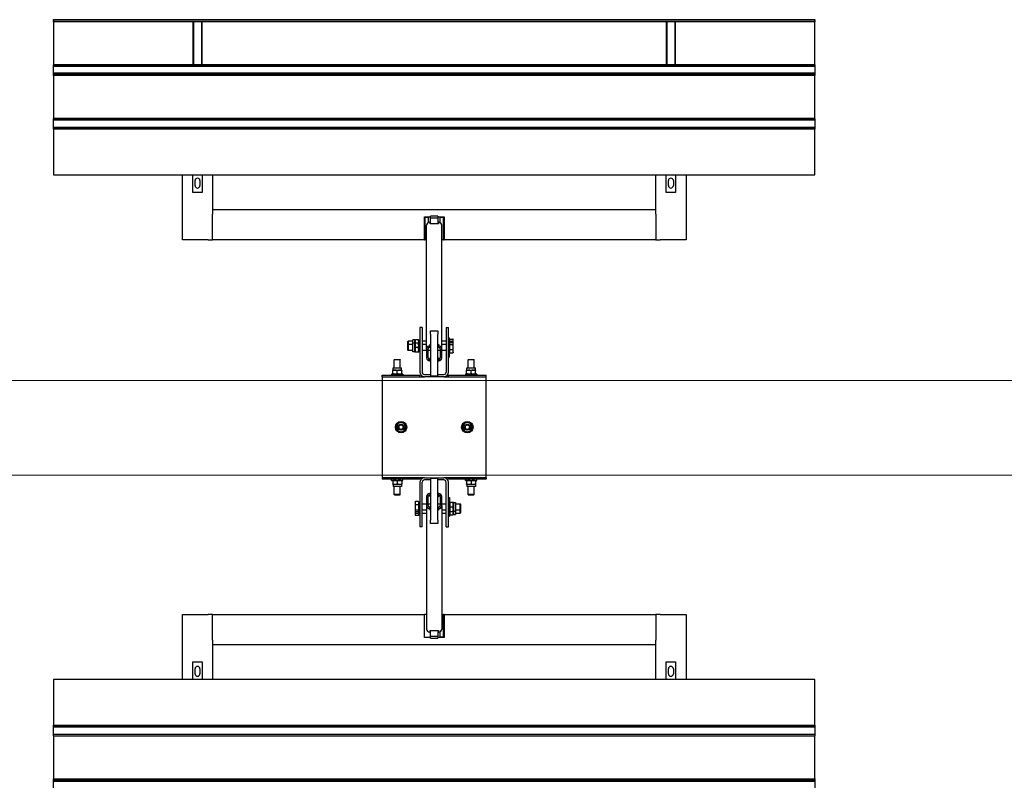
# Model space of a CAD drawing. Extents: x -89225 to 110569, y 13360 to 87647.
# Tile 315 of 478: x 44689 to 47289, y 69913 to 71941. Entities that reach past the tile are written whole.
import ezdxf

# ---------------------------------------------------------------- set-up
doc = ezdxf.new("R2010")
doc.units = 0
doc.layers.add('Beluchtingstank', color=253, linetype='Continuous')
doc.layers.add('Iv-Lines 035', color=4, linetype='Continuous')

# ---------------------------------------------------------------- blocks, each defined once
blk = doc.blocks.new('Beluchtingselementen Bosman')
for p, q in [((1284289.4, -866121.8), (1284289.4, -866120.3)), ((1284289.4, -866121.8), (1284289.4, -866123.1)), ((1286299.4, -866121.8), (1284289.4, -866121.8)), ((1284289.4, -866125.9), (1284289.4, -866123.1)), ((1284289.4, -866126.6), (1284289.4, -866125.9)), ((1286299.4, -866125.9), (1284289.4, -866125.9)), ((1284289.4, -866126.6), (1284289.4, -866240)), ((1286299.4, -866126.6), (1284289.4, -866126.6)), ((1284656.9, -866126.6), (1284656.9, -866240)), ((1284658.9, -866126.6), (1284658.9, -866240)), ((1284679.9, -866126.6), (1284679.9, -866240)), ((1284681.9, -866240), (1284681.9, -866126.6)), ((1285906.9, -866126.6), (1285906.9, -866240)), ((1285908.9, -866126.6), (1285908.9, -866240)), ((1285929.9, -866126.6), (1285929.9, -866240)), ((1285931.9, -866240), (1285931.9, -866126.6)), ((1286299.4, -866120.3), (1286299.4, -866121.8)), ((1286299.4, -866123.1), (1286299.4, -866121.8)), ((1286299.4, -866123.1), (1286299.4, -866125.9)), ((1286299.4, -866125.9), (1286299.4, -866126.6)), ((1286299.4, -866240), (1286299.4, -866126.6)), ((1284289.4, -866240.7), (1284289.4, -866240)), ((1286299.4, -866240), (1284289.4, -866240)), ((1284289.4, -866243.5), (1284289.4, -866240.7)), ((1286299.4, -866240.7), (1284289.4, -866240.7)), ((1284289.4, -866243.5), (1284289.4, -866244.7)), ((1286299.4, -866243.5), (1284289.4, -866243.5)), ((1286299.4, -866240), (1286299.4, -866240.7)), ((1286299.4, -866240.7), (1286299.4, -866243.5)), ((1286299.4, -866244.7), (1286299.4, -866243.5)), ((1284289.4, -866246.3), (1284289.4, -866244.7)), ((1286299.4, -866244.7), (1284289.4, -866244.7)), ((1284289.4, -866262.3), (1284289.4, -866246.3)), ((1284289.4, -866263.8), (1284289.4, -866262.3)), ((1286299.4, -866262.3), (1284289.4, -866262.3)), ((1284289.4, -866263.8), (1284289.4, -866265.1)), ((1286299.4, -866263.8), (1284289.4, -866263.8)), ((1284289.4, -866267.9), (1284289.4, -866265.1)), ((1284289.4, -866268.6), (1284289.4, -866267.9)), ((1286299.4, -866267.9), (1284289.4, -866267.9)), ((1284289.4, -866268.6), (1284289.4, -866382)), ((1286299.4, -866268.6), (1284289.4, -866268.6)), ((1286299.4, -866244.7), (1286299.4, -866246.3)), ((1286299.4, -866246.3), (1286299.4, -866262.3)), ((1286299.4, -866262.3), (1286299.4, -866263.8)), ((1286299.4, -866265.1), (1286299.4, -866263.8)), ((1286299.4, -866265.1), (1286299.4, -866267.9)), ((1286299.4, -866267.9), (1286299.4, -866268.6)), ((1286299.4, -866382), (1286299.4, -866268.6)), ((1284289.4, -866382.7), (1284289.4, -866382)), ((1286299.4, -866382), (1284289.4, -866382)), ((1284289.4, -866385.5), (1284289.4, -866382.7)), ((1286299.4, -866382.7), (1284289.4, -866382.7)), ((1284289.4, -866385.5), (1284289.4, -866386.7)), ((1284289.4, -866388.3), (1284289.4, -866386.7)), ((1286299.4, -866386.7), (1284289.4, -866386.7)), ((1284289.4, -866404.3), (1284289.4, -866388.3)), ((1286299.4, -866382), (1286299.4, -866382.7)), ((1286299.4, -866382.7), (1286299.4, -866385.5)), ((1286299.4, -866386.7), (1286299.4, -866385.5)), ((1286299.4, -866386.7), (1286299.4, -866388.3)), ((1286299.4, -866388.3), (1286299.4, -866404.3)), ((1284289.4, -866405.8), (1284289.4, -866404.3)), ((1284289.4, -866405.8), (1284289.4, -866407.1)), ((1286299.4, -866405.8), (1284289.4, -866405.8)), ((1284289.4, -866409.9), (1284289.4, -866407.1)), ((1284289.4, -866410.6), (1284289.4, -866409.9)), ((1286299.4, -866409.9), (1284289.4, -866409.9)), ((1284289.4, -866410.6), (1284289.4, -866531.3)), ((1286299.4, -866410.6), (1284289.4, -866410.6)), ((1286299.4, -866404.3), (1286299.4, -866405.8)), ((1286299.4, -866407.1), (1286299.4, -866405.8)), ((1286299.4, -866407.1), (1286299.4, -866409.9)), ((1286299.4, -866409.9), (1286299.4, -866410.6)), ((1286299.4, -866531.3), (1286299.4, -866410.6)), ((1284289.4, -866531.3), (1286299.4, -866531.3)), ((1284629.4, -866702.8), (1284629.4, -866531.3)), ((1284656.9, -866577.9), (1284656.9, -866531.3)), ((1284662.9, -866559.3), (1284662.9, -866546.3)), ((1284675.9, -866546.3), (1284675.9, -866559.3)), ((1284681.9, -866531.3), (1284681.9, -866577.9)), ((1284709.4, -866531.3), (1284709.4, -866622.8)), ((1285879.4, -866622.8), (1285879.4, -866531.3)), ((1285906.9, -866577.9), (1285906.9, -866531.3)), ((1285912.9, -866559.3), (1285912.9, -866546.3)), ((1285925.9, -866546.3), (1285925.9, -866559.3)), ((1285931.9, -866531.3), (1285931.9, -866577.9)), ((1285959.4, -866531.3), (1285959.4, -866702.8)), ((1284681.9, -866577.9), (1284656.9, -866577.9)), ((1285931.9, -866577.9), (1285906.9, -866577.9)), ((1284709.4, -866622.8), (1285879.4, -866622.8)), ((1284709.4, -866622.8), (1284709.4, -866634.8)), ((1285879.4, -866634.8), (1285879.4, -866622.8)), ((1284709.4, -866702.8), (1284709.4, -866634.8)), ((1285268.4, -866702.8), (1285268.4, -866641.8)), ((1285268.4, -866641.8), (1285284.4, -866641.8)), ((1285269.4, -866642.8), (1285269.4, -866702.8)), ((1285269.4, -866642.8), (1285279.4, -866642.8)), ((1285279.4, -866657), (1285279.4, -866642.8)), ((1285283.4, -866656.4), (1285282.4, -866656.4)), ((1285283.4, -866660.9), (1285283.4, -866656.4)), ((1285304.4, -866640.6), (1285284.4, -866640.6)), ((1285284.4, -866645.9), (1285284.4, -866640.6)), ((1285304.4, -866645.9), (1285284.4, -866645.9)), ((1285284.4, -866660.9), (1285284.4, -866645.9)), ((1285304.4, -866640.6), (1285304.4, -866645.9)), ((1285304.4, -866641.8), (1285320.4, -866641.8)), ((1285304.4, -866645.9), (1285304.4, -866660.9)), ((1285306.4, -866656.4), (1285305.4, -866656.4)), ((1285305.4, -866656.4), (1285305.4, -866660.9)), ((1285309.4, -866642.8), (1285309.4, -866657)), ((1285309.4, -866642.8), (1285319.4, -866642.8)), ((1285319.4, -866702.8), (1285319.4, -866642.8)), ((1285320.4, -866641.8), (1285320.4, -866702.8)), ((1285879.4, -866634.8), (1285879.4, -866702.8)), ((1285274.4, -866990.6), (1285274.4, -866664.4)), ((1285305.4, -866660.9), (1285283.4, -866660.9)), ((1285314.4, -866990.6), (1285314.4, -866664.4)), ((1284697.4, -866702.8), (1284629.4, -866702.8)), ((1284697.4, -866702.8), (1284709.4, -866702.8)), ((1285268.4, -866702.8), (1284709.4, -866702.8)), ((1285268.4, -866702.8), (1285269.4, -866702.8)), ((1285274.4, -866702.8), (1285269.4, -866702.8)), ((1285319.4, -866702.8), (1285314.4, -866702.8)), ((1285319.4, -866702.8), (1285320.4, -866702.8)), ((1285879.4, -866702.8), (1285320.4, -866702.8)), ((1285879.4, -866702.8), (1285891.4, -866702.8)), ((1285959.4, -866702.8), (1285891.4, -866702.8)), ((1285256.9, -866934.3), (1285256.9, -867052.3)), ((1285262.9, -866934.3), (1285256.9, -866934.3)), ((1285262.9, -866934.3), (1285262.9, -867052.3)), ((1285284.4, -866943.4), (1285304.4, -866943.4)), ((1285284.4, -866952.3), (1285284.4, -866943.4)), ((1285304.4, -866943.4), (1285304.4, -866952.3)), ((1285325.9, -866934.3), (1285331.9, -866934.3)), ((1285325.9, -866934.3), (1285325.9, -867052.3)), ((1285331.9, -867052.3), (1285331.9, -866934.3)), ((1285224.9, -866971.8), (1285226.1, -866970.6)), ((1285224.9, -866980.7), (1285224.9, -866971.8)), ((1285226.1, -866970.6), (1285226.1, -866979.5)), ((1285237.9, -866970.6), (1285226.1, -866970.6)), ((1285237.9, -866976.2), (1285237.9, -866967.3)), ((1285243.4, -866967.3), (1285237.9, -866967.3)), ((1285243.4, -866967.3), (1285243.8, -866966.6)), ((1285243.4, -866976.2), (1285243.4, -866967.3)), ((1285243.8, -866966.6), (1285244.9, -866966.6)), ((1285252.4, -866966.6), (1285244.9, -866966.6)), ((1285252.4, -866966.6), (1285253.5, -866966.6)), ((1285253.9, -866967.3), (1285253.5, -866966.6)), ((1285253.9, -866976.2), (1285253.9, -866967.3)), ((1285256.9, -866970.6), (1285253.9, -866970.6)), ((1285274.4, -866970.6), (1285262.9, -866970.6)), ((1285284.4, -866952.3), (1285284.4, -867062)), ((1285304.4, -867062), (1285304.4, -866952.3)), ((1285325.9, -866970.6), (1285314.4, -866970.6)), ((1285334.9, -866962.5), (1285331.9, -866962.5)), ((1285334.9, -867012.5), (1285334.9, -866962.5)), ((1285335.7, -866967.6), (1285334.9, -866967.6)), ((1285335.7, -866964.9), (1285343.8, -866964.9)), ((1285335.7, -866970.1), (1285335.7, -866964.9)), ((1285335.7, -866973.8), (1285335.7, -866970.1)), ((1285335.7, -866970.1), (1285343.8, -866970.1)), ((1285344.9, -866966.6), (1285344.4, -866965.6)), ((1285344.9, -866967.5), (1285344.9, -866966.6)), ((1285344.9, -866975.5), (1285344.9, -866967.5)), ((1285224.9, -866980.7), (1285226.1, -866979.5)), ((1285224.9, -866994.3), (1285224.9, -866980.7)), ((1285224.9, -866994.3), (1285226.1, -866995.5)), ((1285226.1, -866979.5), (1285226.1, -866995.5)), ((1285237.9, -866979.5), (1285226.1, -866979.5)), ((1285237.9, -866995.5), (1285226.1, -866995.5)), ((1285237.9, -866998.7), (1285237.9, -866976.2)), ((1285243.4, -866976.2), (1285237.9, -866976.2)), ((1285243.4, -866976.2), (1285243.8, -866975.5)), ((1285243.4, -866998.7), (1285243.4, -866976.2)), ((1285243.8, -866975.5), (1285244.9, -866975.5)), ((1285252.4, -866975.5), (1285244.9, -866975.5)), ((1285252.4, -866987.5), (1285244.9, -866987.5)), ((1285252.4, -866975.5), (1285253.5, -866975.5)), ((1285253.9, -866976.2), (1285253.5, -866975.5)), ((1285253.9, -866998.7), (1285253.9, -866976.2)), ((1285256.9, -866979.5), (1285253.9, -866979.5)), ((1285256.9, -866995.5), (1285253.9, -866995.5)), ((1285274.4, -866979.5), (1285262.9, -866979.5)), ((1285274.4, -866995.5), (1285262.9, -866995.5)), ((1285274.4, -866990.6), (1285274.4, -867014.5)), ((1285278.4, -867014.5), (1285278.4, -866990.6)), ((1285284.4, -866995.5), (1285278.4, -866995.5)), ((1285283.4, -866982.7), (1285282.4, -866982.7)), ((1285282.4, -866986.7), (1285283.4, -866986.7)), ((1285283.4, -866982.7), (1285283.4, -866978.2)), ((1285283.4, -866978.2), (1285284.4, -866978.2)), ((1285284.4, -866982.2), (1285283.4, -866982.2)), ((1285283.4, -866986.7), (1285283.4, -866982.7)), ((1285304.4, -866978.2), (1285305.4, -866978.2)), ((1285305.4, -866982.2), (1285304.4, -866982.2)), ((1285310.4, -866995.5), (1285304.4, -866995.5)), ((1285305.4, -866978.2), (1285305.4, -866982.7)), ((1285305.4, -866982.7), (1285305.4, -866986.7)), ((1285306.4, -866982.7), (1285305.4, -866982.7)), ((1285305.4, -866986.7), (1285306.4, -866986.7)), ((1285310.4, -866990.6), (1285310.4, -867014.5)), ((1285325.9, -866979.5), (1285314.4, -866979.5)), ((1285314.4, -867014.5), (1285314.4, -866990.6)), ((1285325.9, -866995.5), (1285314.4, -866995.5)), ((1285335.7, -866976.5), (1285334.9, -866976.5)), ((1285335.7, -866973.8), (1285343.8, -866973.8)), ((1285335.7, -866979), (1285335.7, -866973.8)), ((1285335.7, -866992.7), (1285335.7, -866979)), ((1285335.7, -866979), (1285343.8, -866979)), ((1285335.7, -867001.2), (1285335.7, -866992.7)), ((1285335.7, -866992.7), (1285343.8, -866992.7)), ((1285344.9, -866975.5), (1285344.4, -866974.5)), ((1285344.9, -866976.4), (1285344.9, -866975.5)), ((1285344.9, -866985.8), (1285344.9, -866976.4)), ((1285344.9, -866996.9), (1285344.9, -866985.8)), ((1285344.9, -866999.5), (1285344.9, -866996.9)), ((1285189.4, -867019.3), (1285188.9, -867019.8)), ((1285204.9, -867019.8), (1285188.9, -867019.8)), ((1285188.9, -867041.3), (1285188.9, -867019.8)), ((1285189.4, -867019.3), (1285204.4, -867019.3)), ((1285204.4, -867019.3), (1285204.9, -867019.8)), ((1285204.9, -867041.3), (1285204.9, -867019.8)), ((1285243.4, -866998.7), (1285237.9, -866998.7)), ((1285243.4, -866998.7), (1285243.8, -866999.5)), ((1285244.9, -866999.5), (1285243.8, -866999.5)), ((1285252.4, -866999.5), (1285244.9, -866999.5)), ((1285253.5, -866999.5), (1285252.4, -866999.5)), ((1285253.9, -866998.7), (1285253.5, -866999.5)), ((1285283.4, -867018.5), (1285282.4, -867018.5)), ((1285282.4, -867022.5), (1285283.4, -867022.5)), ((1285283.4, -867018.5), (1285283.4, -867014.1)), ((1285283.4, -867014.1), (1285284.4, -867014.1)), ((1285284.4, -867018.1), (1285283.4, -867018.1)), ((1285283.4, -867022.5), (1285283.4, -867018.5)), ((1285304.4, -867014.1), (1285305.4, -867014.1)), ((1285305.4, -867018.1), (1285304.4, -867018.1)), ((1285305.4, -867014.1), (1285305.4, -867018.5)), ((1285306.4, -867018.5), (1285305.4, -867018.5)), ((1285305.4, -867018.5), (1285305.4, -867022.5)), ((1285305.4, -867022.5), (1285306.4, -867022.5)), ((1285334.9, -867012.5), (1285331.9, -867012.5)), ((1285335.7, -866998.5), (1285334.9, -866998.5)), ((1285335.7, -867001.2), (1285343.8, -867001.2)), ((1285344.9, -866999.5), (1285344.4, -867000.4)), ((1285384.4, -867019.3), (1285383.9, -867019.8)), ((1285399.9, -867019.8), (1285383.9, -867019.8)), ((1285383.9, -867041.3), (1285383.9, -867019.8)), ((1285384.4, -867019.3), (1285399.4, -867019.3)), ((1285399.4, -867019.3), (1285399.9, -867019.8)), ((1285399.9, -867041.3), (1285399.9, -867019.8)), ((1285185.7, -867046.8), (1285184.9, -867047.2)), ((1285184.9, -867048.3), (1285184.9, -867047.2)), ((1285184.9, -867055.8), (1285184.9, -867048.3)), ((1285185.7, -867041.3), (1285208.2, -867041.3)), ((1285185.7, -867046.8), (1285185.7, -867041.3)), ((1285185.7, -867046.8), (1285208.2, -867046.8)), ((1285196.9, -867055.8), (1285196.9, -867048.3)), ((1285208.2, -867046.8), (1285208.2, -867041.3)), ((1285208.2, -867046.8), (1285208.9, -867047.2)), ((1285208.9, -867047.2), (1285208.9, -867048.3)), ((1285208.9, -867055.8), (1285208.9, -867048.3)), ((1285380.7, -867046.8), (1285379.9, -867047.2)), ((1285379.9, -867048.3), (1285379.9, -867047.2)), ((1285379.9, -867055.8), (1285379.9, -867048.3)), ((1285380.7, -867041.3), (1285403.2, -867041.3)), ((1285380.7, -867046.8), (1285380.7, -867041.3)), ((1285380.7, -867046.8), (1285403.2, -867046.8)), ((1285391.9, -867055.8), (1285391.9, -867048.3)), ((1285403.2, -867046.8), (1285403.2, -867041.3)), ((1285403.2, -867046.8), (1285403.9, -867047.2)), ((1285403.9, -867047.2), (1285403.9, -867048.3)), ((1285403.9, -867055.8), (1285403.9, -867048.3)), ((1285156.9, -867060.3), (1285256.9, -867060.3)), ((1285156.9, -867064.3), (1285156.9, -867060.3)), ((1285156.9, -867064.3), (1285256.9, -867064.3)), ((1285156.9, -867064.3), (1285156.9, -867076.3)), ((1285211.9, -867057.3), (1285181.9, -867057.3)), ((1285181.9, -867057.3), (1285181.9, -867060.3)), ((1285184.9, -867056.9), (1285184.9, -867055.8)), ((1285185.7, -867057.3), (1285184.9, -867056.9)), ((1285208.2, -867057.3), (1285208.9, -867056.9)), ((1285208.9, -867055.8), (1285208.9, -867056.9)), ((1285211.9, -867057.3), (1285211.9, -867060.3)), ((1285256.9, -867064.3), (1285256.9, -867060.3)), ((1285256.9, -867064.3), (1285268.9, -867064.3)), ((1285268.9, -867058.3), (1285284.4, -867058.3)), ((1285319.9, -867064.3), (1285268.9, -867064.3)), ((1285284.4, -867062), (1285304.4, -867062)), ((1285304.4, -867058.3), (1285319.9, -867058.3)), ((1285319.9, -867064.3), (1285331.9, -867064.3)), ((1285331.9, -867060.3), (1285431.9, -867060.3)), ((1285331.9, -867064.3), (1285331.9, -867060.3)), ((1285331.9, -867064.3), (1285431.9, -867064.3)), ((1285406.9, -867057.3), (1285376.9, -867057.3)), ((1285376.9, -867057.3), (1285376.9, -867060.3)), ((1285379.9, -867056.9), (1285379.9, -867055.8)), ((1285380.7, -867057.3), (1285379.9, -867056.9)), ((1285403.2, -867057.3), (1285403.9, -867056.9)), ((1285403.9, -867055.8), (1285403.9, -867056.9)), ((1285406.9, -867057.3), (1285406.9, -867060.3)), ((1285431.9, -867064.3), (1285431.9, -867060.3)), ((1285431.9, -867076.3), (1285431.9, -867064.3)), ((1285156.9, -867076.3), (1285156.9, -867319.3)), ((1285431.9, -867319.3), (1285431.9, -867076.3)), ((1285156.9, -867319.3), (1285156.9, -867331.3)), ((1285256.9, -867331.3), (1285156.9, -867331.3)), ((1285156.9, -867331.3), (1285156.9, -867335.3)), ((1285256.9, -867335.3), (1285156.9, -867335.3)), ((1285181.9, -867338.3), (1285181.9, -867335.3)), ((1285211.9, -867338.3), (1285211.9, -867335.3)), ((1285256.9, -867331.3), (1285256.9, -867335.3)), ((1285268.9, -867331.3), (1285256.9, -867331.3)), ((1285268.9, -867331.3), (1285319.9, -867331.3)), ((1285284.4, -867333.5), (1285284.4, -867443.3)), ((1285304.4, -867333.5), (1285284.4, -867333.5)), ((1285304.4, -867443.3), (1285304.4, -867333.5)), ((1285331.9, -867331.3), (1285319.9, -867331.3)), ((1285431.9, -867331.3), (1285331.9, -867331.3)), ((1285331.9, -867331.3), (1285331.9, -867335.3)), ((1285431.9, -867335.3), (1285331.9, -867335.3)), ((1285376.9, -867338.3), (1285376.9, -867335.3)), ((1285406.9, -867338.3), (1285406.9, -867335.3)), ((1285431.9, -867331.3), (1285431.9, -867319.3)), ((1285431.9, -867331.3), (1285431.9, -867335.3)), ((1285181.9, -867338.3), (1285211.9, -867338.3)), ((1285185.7, -867338.3), (1285184.9, -867338.7)), ((1285184.9, -867339.8), (1285184.9, -867338.7)), ((1285184.9, -867339.8), (1285184.9, -867347.3)), ((1285184.9, -867348.4), (1285184.9, -867347.3)), ((1285185.7, -867348.8), (1285184.9, -867348.4)), ((1285208.2, -867348.8), (1285185.7, -867348.8)), ((1285185.7, -867348.8), (1285185.7, -867354.3)), ((1285208.2, -867354.3), (1285185.7, -867354.3)), ((1285188.9, -867375.8), (1285188.9, -867354.3)), ((1285196.9, -867339.8), (1285196.9, -867347.3)), ((1285204.9, -867375.8), (1285204.9, -867354.3)), ((1285208.2, -867338.3), (1285208.9, -867338.7)), ((1285208.2, -867348.8), (1285208.9, -867348.4)), ((1285208.2, -867348.8), (1285208.2, -867354.3)), ((1285208.9, -867338.7), (1285208.9, -867339.8)), ((1285208.9, -867339.8), (1285208.9, -867347.3)), ((1285208.9, -867347.3), (1285208.9, -867348.4)), ((1285256.9, -867343.3), (1285256.9, -867461.3)), ((1285262.9, -867461.3), (1285262.9, -867343.3)), ((1285284.4, -867337.3), (1285268.9, -867337.3)), ((1285319.9, -867337.3), (1285304.4, -867337.3)), ((1285325.9, -867461.3), (1285325.9, -867343.3)), ((1285331.9, -867461.3), (1285331.9, -867343.3)), ((1285376.9, -867338.3), (1285406.9, -867338.3)), ((1285380.7, -867338.3), (1285379.9, -867338.7)), ((1285379.9, -867339.8), (1285379.9, -867338.7)), ((1285379.9, -867339.8), (1285379.9, -867347.3)), ((1285379.9, -867348.4), (1285379.9, -867347.3)), ((1285380.7, -867348.8), (1285379.9, -867348.4)), ((1285403.2, -867348.8), (1285380.7, -867348.8)), ((1285380.7, -867348.8), (1285380.7, -867354.3)), ((1285403.2, -867354.3), (1285380.7, -867354.3)), ((1285383.9, -867375.8), (1285383.9, -867354.3)), ((1285391.9, -867339.8), (1285391.9, -867347.3)), ((1285399.9, -867375.8), (1285399.9, -867354.3)), ((1285403.2, -867338.3), (1285403.9, -867338.7)), ((1285403.2, -867348.8), (1285403.9, -867348.4)), ((1285403.2, -867348.8), (1285403.2, -867354.3)), ((1285403.9, -867338.7), (1285403.9, -867339.8)), ((1285403.9, -867339.8), (1285403.9, -867347.3)), ((1285403.9, -867347.3), (1285403.9, -867348.4)), ((1285204.9, -867375.8), (1285188.9, -867375.8)), ((1285189.4, -867376.3), (1285188.9, -867375.8)), ((1285189.4, -867376.3), (1285204.4, -867376.3)), ((1285204.4, -867376.3), (1285204.9, -867375.8)), ((1285274.4, -867381), (1285274.4, -867404.9)), ((1285278.4, -867404.9), (1285278.4, -867381)), ((1285283.4, -867373.1), (1285282.4, -867373.1)), ((1285282.4, -867377.1), (1285283.4, -867377.1)), ((1285283.4, -867377.1), (1285283.4, -867373.1)), ((1285283.4, -867381.5), (1285283.4, -867377.1)), ((1285283.4, -867377.5), (1285284.4, -867377.5)), ((1285284.4, -867381.5), (1285283.4, -867381.5)), ((1285304.4, -867377.5), (1285305.4, -867377.5)), ((1285305.4, -867381.5), (1285304.4, -867381.5)), ((1285306.4, -867373.1), (1285305.4, -867373.1)), ((1285305.4, -867373.1), (1285305.4, -867377.1)), ((1285305.4, -867377.1), (1285305.4, -867381.5)), ((1285305.4, -867377.1), (1285306.4, -867377.1)), ((1285310.4, -867381), (1285310.4, -867404.9)), ((1285314.4, -867404.9), (1285314.4, -867381)), ((1285331.9, -867383.1), (1285334.9, -867383.1)), ((1285334.9, -867383.1), (1285334.9, -867433.1)), ((1285399.9, -867375.8), (1285383.9, -867375.8)), ((1285384.4, -867376.3), (1285383.9, -867375.8)), ((1285384.4, -867376.3), (1285399.4, -867376.3)), ((1285399.4, -867376.3), (1285399.9, -867375.8)), ((1285243.9, -867396.1), (1285244.5, -867395.2)), ((1285243.9, -867396.1), (1285243.9, -867398.6)), ((1285243.9, -867398.6), (1285243.9, -867409.8)), ((1285243.9, -867409.8), (1285243.9, -867419.2)), ((1285253.1, -867394.4), (1285245, -867394.4)), ((1285253.1, -867402.9), (1285245, -867402.9)), ((1285253.1, -867394.4), (1285253.1, -867402.9)), ((1285253.1, -867397.1), (1285253.9, -867397.1)), ((1285253.1, -867402.9), (1285253.1, -867416.6)), ((1285253.9, -867419.1), (1285253.9, -867397.1)), ((1285253.9, -867400.6), (1285256.9, -867400.6)), ((1285262.9, -867400.1), (1285274.4, -867400.1)), ((1285274.4, -867404.9), (1285274.4, -867731.2)), ((1285278.4, -867400.1), (1285284.4, -867400.1)), ((1285283.4, -867408.9), (1285282.4, -867408.9)), ((1285282.4, -867412.9), (1285283.4, -867412.9)), ((1285283.4, -867412.9), (1285283.4, -867408.9)), ((1285283.4, -867417.4), (1285283.4, -867412.9)), ((1285283.4, -867413.4), (1285284.4, -867413.4)), ((1285304.4, -867400.1), (1285310.4, -867400.1)), ((1285304.4, -867413.4), (1285305.4, -867413.4)), ((1285306.4, -867408.9), (1285305.4, -867408.9)), ((1285305.4, -867408.9), (1285305.4, -867412.9)), ((1285305.4, -867412.9), (1285306.4, -867412.9)), ((1285305.4, -867412.9), (1285305.4, -867417.4)), ((1285314.4, -867400.1), (1285325.9, -867400.1)), ((1285314.4, -867404.9), (1285314.4, -867731.2)), ((1285334.9, -867396.9), (1285335.3, -867396.1)), ((1285335.3, -867396.1), (1285336.4, -867396.1)), ((1285336.4, -867396.1), (1285343.9, -867396.1)), ((1285336.4, -867408.1), (1285343.9, -867408.1)), ((1285343.9, -867396.1), (1285345, -867396.1)), ((1285345.4, -867396.9), (1285345, -867396.1)), ((1285345.4, -867396.9), (1285345.4, -867419.4)), ((1285345.4, -867396.9), (1285350.9, -867396.9)), ((1285350.9, -867396.9), (1285350.9, -867419.4)), ((1285350.9, -867400.1), (1285362.7, -867400.1)), ((1285362.7, -867416.1), (1285362.7, -867400.1)), ((1285363.9, -867401.3), (1285362.7, -867400.1)), ((1285363.9, -867401.3), (1285363.9, -867414.9)), ((1285243.9, -867419.2), (1285243.9, -867420.1)), ((1285243.9, -867420.1), (1285244.5, -867421.1)), ((1285243.9, -867420.1), (1285243.9, -867428.1)), ((1285243.9, -867428.1), (1285243.9, -867429)), ((1285243.9, -867429), (1285244.5, -867429.9)), ((1285253.1, -867416.6), (1285245, -867416.6)), ((1285253.1, -867421.8), (1285245, -867421.8)), ((1285253.1, -867425.5), (1285245, -867425.5)), ((1285253.1, -867430.7), (1285245, -867430.7)), ((1285253.1, -867416.6), (1285253.1, -867421.8)), ((1285253.1, -867419.1), (1285253.9, -867419.1)), ((1285253.1, -867421.8), (1285253.1, -867425.5)), ((1285253.1, -867425.5), (1285253.1, -867430.7)), ((1285253.1, -867428), (1285253.9, -867428)), ((1285253.9, -867415.6), (1285256.9, -867415.6)), ((1285253.9, -867428), (1285253.9, -867419.1)), ((1285253.9, -867424.5), (1285256.9, -867424.5)), ((1285262.9, -867416.1), (1285274.4, -867416.1)), ((1285262.9, -867425), (1285274.4, -867425)), ((1285284.4, -867417.4), (1285283.4, -867417.4)), ((1285305.4, -867417.4), (1285304.4, -867417.4)), ((1285314.4, -867416.1), (1285325.9, -867416.1)), ((1285314.4, -867425), (1285325.9, -867425)), ((1285331.9, -867433.1), (1285334.9, -867433.1)), ((1285334.9, -867419.4), (1285335.3, -867420.1)), ((1285334.9, -867428.2), (1285335.3, -867429)), ((1285336.4, -867420.1), (1285335.3, -867420.1)), ((1285336.4, -867429), (1285335.3, -867429)), ((1285336.4, -867420.1), (1285343.9, -867420.1)), ((1285336.4, -867429), (1285343.9, -867429)), ((1285345, -867420.1), (1285343.9, -867420.1)), ((1285345, -867429), (1285343.9, -867429)), ((1285345.4, -867419.4), (1285345, -867420.1)), ((1285345.4, -867428.2), (1285345, -867429)), ((1285345.4, -867419.4), (1285350.9, -867419.4)), ((1285345.4, -867419.4), (1285345.4, -867428.2)), ((1285345.4, -867428.2), (1285350.9, -867428.2)), ((1285350.9, -867416.1), (1285362.7, -867416.1)), ((1285350.9, -867419.4), (1285350.9, -867428.2)), ((1285350.9, -867425), (1285362.7, -867425)), ((1285363.9, -867414.9), (1285362.7, -867416.1)), ((1285362.7, -867425), (1285362.7, -867416.1)), ((1285363.9, -867423.8), (1285362.7, -867425)), ((1285363.9, -867414.9), (1285363.9, -867423.8)), ((1285262.9, -867461.3), (1285256.9, -867461.3)), ((1285284.4, -867452.2), (1285284.4, -867443.3)), ((1285304.4, -867452.2), (1285284.4, -867452.2)), ((1285304.4, -867443.3), (1285304.4, -867452.2)), ((1285325.9, -867461.3), (1285331.9, -867461.3)), ((1284629.4, -867864.3), (1284629.4, -867692.8)), ((1284629.4, -867692.8), (1284697.4, -867692.8)), ((1284709.4, -867692.8), (1284697.4, -867692.8)), ((1284709.4, -867692.8), (1285268.4, -867692.8)), ((1284709.4, -867760.8), (1284709.4, -867692.8)), ((1285268.4, -867753.8), (1285268.4, -867692.8)), ((1285274.4, -867692.8), (1285268.4, -867692.8)), ((1285314.4, -867692.8), (1285319.4, -867692.8)), ((1285320.4, -867692.8), (1285319.4, -867692.8)), ((1285319.4, -867752.8), (1285319.4, -867692.8)), ((1285320.4, -867692.8), (1285879.4, -867692.8)), ((1285320.4, -867692.8), (1285320.4, -867753.8)), ((1285891.4, -867692.8), (1285879.4, -867692.8)), ((1285879.4, -867692.8), (1285879.4, -867760.8)), ((1285891.4, -867692.8), (1285959.4, -867692.8)), ((1285959.4, -867692.8), (1285959.4, -867864.3)), ((1285282.4, -867739.2), (1285283.4, -867739.2)), ((1285283.4, -867739.2), (1285283.4, -867734.7)), ((1285283.4, -867734.7), (1285305.4, -867734.7)), ((1285284.4, -867749.7), (1285284.4, -867734.7)), ((1285284.4, -867755), (1285284.4, -867749.7)), ((1285284.4, -867749.7), (1285304.4, -867749.7)), ((1285304.4, -867734.7), (1285304.4, -867749.7)), ((1285304.4, -867749.7), (1285304.4, -867755)), ((1285305.4, -867734.7), (1285305.4, -867739.2)), ((1285305.4, -867739.2), (1285306.4, -867739.2)), ((1285309.4, -867738.6), (1285309.4, -867752.8)), ((1284709.4, -867760.8), (1284709.4, -867772.8)), ((1284709.4, -867772.8), (1284709.4, -867864.3)), ((1285879.4, -867772.8), (1284709.4, -867772.8)), ((1285284.4, -867753.8), (1285268.4, -867753.8)), ((1285284.4, -867755), (1285304.4, -867755)), ((1285320.4, -867753.8), (1285304.4, -867753.8)), ((1285319.4, -867752.8), (1285309.4, -867752.8)), ((1285879.4, -867772.8), (1285879.4, -867760.8)), ((1285879.4, -867864.3), (1285879.4, -867772.8)), ((1284656.9, -867864.3), (1284656.9, -867817.7)), ((1284656.9, -867817.7), (1284681.9, -867817.7)), ((1284681.9, -867817.7), (1284681.9, -867864.3)), ((1285906.9, -867864.3), (1285906.9, -867817.7)), ((1285906.9, -867817.7), (1285931.9, -867817.7)), ((1285931.9, -867817.7), (1285931.9, -867864.3)), ((1284662.9, -867849.3), (1284662.9, -867836.3)), ((1284675.9, -867836.3), (1284675.9, -867849.3)), ((1285912.9, -867849.3), (1285912.9, -867836.3)), ((1285925.9, -867836.3), (1285925.9, -867849.3)), ((1286299.4, -867864.3), (1284289.4, -867864.3)), ((1284289.4, -867864.3), (1284289.4, -867985)), ((1286299.4, -867985), (1286299.4, -867864.3)), ((1284289.4, -867985.7), (1284289.4, -867985)), ((1284289.4, -867985), (1286299.4, -867985)), ((1284289.4, -867988.5), (1284289.4, -867985.7)), ((1284289.4, -867985.7), (1286299.4, -867985.7)), ((1286299.4, -867985), (1286299.4, -867985.7)), ((1286299.4, -867985.7), (1286299.4, -867988.5)), ((1284289.4, -867988.5), (1284289.4, -867989.7)), ((1284289.4, -867991.3), (1284289.4, -867989.7)), ((1284289.4, -867989.7), (1286299.4, -867989.7)), ((1284289.4, -868007.3), (1284289.4, -867991.3)), ((1284289.4, -868008.8), (1284289.4, -868007.3)), ((1284289.4, -868008.8), (1284289.4, -868010.1)), ((1284289.4, -868008.8), (1286299.4, -868008.8)), ((1284289.4, -868012.9), (1284289.4, -868010.1)), ((1286299.4, -867989.7), (1286299.4, -867988.5)), ((1286299.4, -867989.7), (1286299.4, -867991.3)), ((1286299.4, -867991.3), (1286299.4, -868007.3)), ((1286299.4, -868007.3), (1286299.4, -868008.8)), ((1286299.4, -868010.1), (1286299.4, -868008.8)), ((1286299.4, -868010.1), (1286299.4, -868012.9)), ((1284289.4, -868013.6), (1284289.4, -868012.9)), ((1284289.4, -868012.9), (1286299.4, -868012.9)), ((1284289.4, -868013.6), (1284289.4, -868127)), ((1284289.4, -868013.6), (1286299.4, -868013.6)), ((1286299.4, -868012.9), (1286299.4, -868013.6)), ((1286299.4, -868127), (1286299.4, -868013.6)), ((1284289.4, -868127.7), (1284289.4, -868127)), ((1284289.4, -868127), (1286299.4, -868127)), ((1284289.4, -868130.5), (1284289.4, -868127.7)), ((1284289.4, -868127.7), (1286299.4, -868127.7)), ((1284289.4, -868130.5), (1284289.4, -868131.7)), ((1284289.4, -868133.3), (1284289.4, -868131.7)), ((1284289.4, -868131.7), (1286299.4, -868131.7)), ((1284289.4, -868149.3), (1284289.4, -868133.3)), ((1284289.4, -868133.3), (1286299.4, -868133.3)), ((1286299.4, -868127), (1286299.4, -868127.7)), ((1286299.4, -868127.7), (1286299.4, -868130.5)), ((1286299.4, -868131.7), (1286299.4, -868130.5)), ((1286299.4, -868131.7), (1286299.4, -868133.3)), ((1286299.4, -868133.3), (1286299.4, -868149.3)), ((1284289.4, -868150.8), (1284289.4, -868149.3)), ((1286299.4, -868149.3), (1286299.4, -868150.8))]:
    blk.add_line(p, q)
for centre, radius in [((1285206.9, -867197.8), 15), ((1285206.9, -867197.8), 8), ((1285206.9, -867197.8), 5.9), ((1285381.9, -867197.8), 15), ((1285381.9, -867197.8), 8), ((1285381.9, -867197.8), 5.9)]:
    blk.add_circle(centre, radius)
for centre, radius, start, end in [((1284669.4, -866546.3), 6.5, 360, 180), ((1285919.4, -866546.3), 6.5, 0, 180), ((1284669.4, -866559.3), 6.5, 180, 360), ((1285919.4, -866559.3), 6.5, 180, 0), ((1285268.9, -867052.3), 12, 180, 270), ((1285268.9, -867052.3), 6, 180, 270), ((1285319.9, -867052.3), 6, 270, 0), ((1285319.9, -867052.3), 12, 270, 0), ((1285206.9, -867197.8), 13.4, 176.2081, 183.7919), ((1285206.9, -867197.8), 12, 150, 210), ((1285206.9, -867197.8), 12, 90, 150), ((1285206.9, -867197.8), 12, 210, 270), ((1285206.9, -867197.8), 13.4, 116.2081, 123.7919), ((1285206.9, -867197.8), 6.9, 150.4082, 209.5918), ((1285206.9, -867197.8), 6.9, 149.5918, 150.4082), ((1285206.9, -867197.8), 6.9, 209.5918, 210.4082), ((1285206.9, -867197.8), 6.9, 90.4082, 149.5918), ((1285206.9, -867197.8), 6.9, 210.4082, 269.5918), ((1285206.9, -867197.8), 12, 30, 90), ((1285206.9, -867197.8), 6.9, 89.5918, 90.4082), ((1285206.9, -867197.8), 12, 270, 330), ((1285206.9, -867197.8), 6.9, 269.5918, 270.4082), ((1285206.9, -867197.8), 6.9, 30.4082, 89.5918), ((1285206.9, -867197.8), 6.9, 270.4082, 329.5918), ((1285206.9, -867197.8), 13.4, 56.2081, 63.7919), ((1285206.9, -867197.8), 6.9, 29.5918, 30.4082), ((1285206.9, -867197.8), 6.9, 330.4082, 29.5918), ((1285206.9, -867197.8), 6.9, 329.5918, 330.4082), ((1285206.9, -867197.8), 12, 330, 30), ((1285206.9, -867197.8), 13.4, 356.2081, 3.7919), ((1285381.9, -867197.8), 13.4, 176.2081, 183.7919), ((1285381.9, -867197.8), 12, 150, 210), ((1285381.9, -867197.8), 12, 90, 150), ((1285381.9, -867197.8), 12, 210, 270), ((1285381.9, -867197.8), 13.4, 116.2081, 123.7919), ((1285381.9, -867197.8), 6.9, 150.4082, 209.5918), ((1285381.9, -867197.8), 6.9, 149.5918, 150.4082), ((1285381.9, -867197.8), 6.9, 209.5918, 210.4082), ((1285381.9, -867197.8), 6.9, 90.4082, 149.5918), ((1285381.9, -867197.8), 6.9, 210.4082, 269.5918), ((1285381.9, -867197.8), 12, 30, 90), ((1285381.9, -867197.8), 6.9, 89.5918, 90.4082), ((1285381.9, -867197.8), 12, 270, 330), ((1285381.9, -867197.8), 6.9, 269.5918, 270.4082), ((1285381.9, -867197.8), 6.9, 30.4082, 89.5918), ((1285381.9, -867197.8), 6.9, 270.4082, 329.5918), ((1285381.9, -867197.8), 13.4, 56.2081, 63.7919), ((1285381.9, -867197.8), 6.9, 29.5918, 30.4082), ((1285381.9, -867197.8), 6.9, 330.4082, 29.5918), ((1285381.9, -867197.8), 6.9, 329.5918, 330.4082), ((1285381.9, -867197.8), 12, 330, 30), ((1285381.9, -867197.8), 13.4, 356.2081, 3.7919), ((1285206.9, -867197.8), 13.4, 236.2081, 243.7919), ((1285206.9, -867197.8), 13.4, 296.2081, 303.7919), ((1285381.9, -867197.8), 13.4, 236.2081, 243.7919), ((1285381.9, -867197.8), 13.4, 296.2081, 303.7919), ((1285268.9, -867343.3), 12, 90, 180), ((1285319.9, -867343.3), 12, 0, 90), ((1285268.9, -867343.3), 6, 90, 180), ((1285319.9, -867343.3), 6, 0, 90), ((1284669.4, -867836.3), 6.5, 0, 180), ((1285919.4, -867836.3), 6.5, 360, 180), ((1284669.4, -867849.3), 6.5, 180, 0), ((1285919.4, -867849.3), 6.5, 180, 360)]:
    blk.add_arc(centre, radius, start, end)
for centre, major_axis, start_param, end_param in [((1285282.4, -866664.4), (-8, 0), 4.712389, 6.283185), ((1285306.4, -866664.4), (8, 0), 0, 1.570796), ((1285282.4, -866990.6), (-8, 0), 4.712389, 6.283185), ((1285282.4, -866990.6), (-4, 0), 4.712389, 6.283185), ((1285306.4, -866990.6), (8, 0), 0, 1.570796), ((1285306.4, -866990.6), (4, 0), 0, 1.570796), ((1285282.4, -867014.5), (-8, 0), 0, 1.570796), ((1285282.4, -867014.5), (-4, 0), 0, 1.570796), ((1285306.4, -867014.5), (4, 0), 4.712389, 6.283185), ((1285306.4, -867014.5), (8, 0), 4.712389, 6.283185), ((1285282.4, -867381), (-8, 0), 4.712389, 6.283185), ((1285282.4, -867381), (-4, 0), 4.712389, 6.283185), ((1285306.4, -867381), (8, 0), 0, 1.570796), ((1285306.4, -867381), (4, 0), 0, 1.570796), ((1285282.4, -867404.9), (-8, 0), 0, 1.570796), ((1285282.4, -867404.9), (-4, 0), 0, 1.570796), ((1285306.4, -867404.9), (4, 0), 4.712389, 6.283185), ((1285306.4, -867404.9), (8, 0), 4.712389, 6.283185), ((1285282.4, -867731.2), (-8, 0), 0, 1.570796), ((1285306.4, -867731.2), (8, 0), 4.712389, 6.283185)]:
    blk.add_ellipse(centre, major_axis=major_axis, ratio=0.996041, start_param=start_param, end_param=end_param)
for points, weights in [([(1285244.9, -866966.6), (1285243.4, -866971.3), (1285244.1, -866975.5)], [1, 1.1167342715, 1.05729733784]), ([(1285253.2, -866975.5), (1285254, -866971.3), (1285252.4, -866966.6)], [1.05729733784, 1.1167342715, 1]), ([(1285344.9, -866967.5), (1285344.9, -866966.3), (1285343.8, -866964.9)], [1, 1.0379548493, 1]), ([(1285343.8, -866970.1), (1285344.9, -866968.7), (1285344.9, -866967.5)], [1, 1.0379548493, 1]), ([(1285344.9, -866975.4), (1285344.7, -866972.9), (1285343.8, -866970.1)], [1.01365862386, 1.02902417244, 1]), ([(1285244.9, -866975.5), (1285242.9, -866981.5), (1285244.9, -866987.5)], [1, 1.15470053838, 1]), ([(1285244.9, -866987.5), (1285242.9, -866993.5), (1285244.9, -866999.5)], [1, 1.15470053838, 1]), ([(1285252.4, -866987.5), (1285254.4, -866981.5), (1285252.4, -866975.5)], [1, 1.15470053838, 1]), ([(1285252.4, -866999.5), (1285254.4, -866993.5), (1285252.4, -866987.5)], [1, 1.15470053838, 1]), ([(1285344.9, -866976.4), (1285344.9, -866975.1), (1285343.8, -866973.8)], [1, 1.0379548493, 1]), ([(1285343.8, -866979), (1285344.9, -866977.6), (1285344.9, -866976.4)], [1, 1.0379548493, 1]), ([(1285344.9, -866985.8), (1285344.9, -866982.6), (1285343.8, -866979)], [1, 1.0379548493, 1]), ([(1285343.8, -866992.7), (1285344.9, -866989), (1285344.9, -866985.8)], [1, 1.0379548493, 1]), ([(1285344.9, -866996.9), (1285344.9, -866995), (1285343.8, -866992.7)], [1, 1.0379548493, 1]), ([(1285343.8, -867001.2), (1285344.9, -866998.9), (1285344.9, -866996.9)], [1, 1.0379548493, 1]), ([(1285344.4, -867000.4), (1285344.2, -867000.8), (1285343.8, -867001.2)], [1.01533694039, 1.0106655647, 1]), ([(1285196.9, -867048.3), (1285190.9, -867046.3), (1285184.9, -867048.3)], [1, 1.15470053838, 1]), ([(1285208.9, -867048.3), (1285202.9, -867046.3), (1285196.9, -867048.3)], [1, 1.15470053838, 1]), ([(1285391.9, -867048.3), (1285385.9, -867046.3), (1285379.9, -867048.3)], [1, 1.15470053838, 1]), ([(1285403.9, -867048.3), (1285397.9, -867046.3), (1285391.9, -867048.3)], [1, 1.15470053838, 1]), ([(1285184.9, -867055.8), (1285190.9, -867057.8), (1285196.9, -867055.8)], [1, 1.15470053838, 1]), ([(1285196.9, -867055.8), (1285202.9, -867057.8), (1285208.9, -867055.8)], [1, 1.15470053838, 1]), ([(1285379.9, -867055.8), (1285385.9, -867057.8), (1285391.9, -867055.8)], [1, 1.15470053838, 1]), ([(1285391.9, -867055.8), (1285397.9, -867057.8), (1285403.9, -867055.8)], [1, 1.15470053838, 1]), ([(1285196.5, -867191.8), (1285195.1, -867194.2), (1285193.6, -867196.9)], [1, 1.02824688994, 1]), ([(1285193.6, -867198.7), (1285195.1, -867201.4), (1285196.5, -867203.8)], [1, 1.02824688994, 1]), ([(1285199.5, -867186.7), (1285197.9, -867189.4), (1285196.5, -867191.8)], [1, 1.02824688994, 1]), ([(1285196.5, -867203.8), (1285197.9, -867206.2), (1285199.5, -867208.9)], [1, 1.02824688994, 1]), ([(1285200.9, -867194.4), (1285200.9, -867197.8), (1285200.9, -867201.2)], [1, 1.15, 1]), ([(1285206.9, -867185.8), (1285204.1, -867185.8), (1285201, -867185.8)], [1, 1.02824688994, 1]), ([(1285206.9, -867190.9), (1285203.9, -867192.6), (1285201, -867194.3)], [1, 1.15, 1]), ([(1285201, -867201.3), (1285203.9, -867203), (1285206.9, -867204.7)], [1, 1.15, 1]), ([(1285212.8, -867185.8), (1285209.7, -867185.8), (1285206.9, -867185.8)], [1, 1.02824688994, 1]), ([(1285212.9, -867194.3), (1285209.9, -867192.6), (1285207, -867190.9)], [1, 1.15, 1]), ([(1285207, -867204.7), (1285209.9, -867203), (1285212.9, -867201.3)], [1, 1.15, 1]), ([(1285212.9, -867201.2), (1285212.9, -867197.8), (1285212.9, -867194.4)], [1, 1.15, 1]), ([(1285217.3, -867191.8), (1285215.9, -867189.4), (1285214.4, -867186.7)], [1, 1.02824688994, 1]), ([(1285214.4, -867208.9), (1285215.9, -867206.2), (1285217.3, -867203.8)], [1, 1.02824688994, 1]), ([(1285220.3, -867196.9), (1285218.7, -867194.2), (1285217.3, -867191.8)], [1, 1.02824688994, 1]), ([(1285217.3, -867203.8), (1285218.7, -867201.4), (1285220.3, -867198.7)], [1, 1.02824688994, 1]), ([(1285371.5, -867191.8), (1285370.1, -867194.2), (1285368.6, -867196.9)], [1, 1.02824688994, 1]), ([(1285368.6, -867198.7), (1285370.1, -867201.4), (1285371.5, -867203.8)], [1, 1.02824688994, 1]), ([(1285374.5, -867186.7), (1285372.9, -867189.4), (1285371.5, -867191.8)], [1, 1.02824688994, 1]), ([(1285371.5, -867203.8), (1285372.9, -867206.2), (1285374.5, -867208.9)], [1, 1.02824688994, 1]), ([(1285375.9, -867194.4), (1285375.9, -867197.8), (1285375.9, -867201.2)], [1, 1.15, 1]), ([(1285381.9, -867185.8), (1285379.1, -867185.8), (1285376, -867185.8)], [1, 1.02824688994, 1]), ([(1285381.9, -867190.9), (1285378.9, -867192.6), (1285376, -867194.3)], [1, 1.15, 1]), ([(1285376, -867201.3), (1285378.9, -867203), (1285381.9, -867204.7)], [1, 1.15, 1]), ([(1285387.8, -867185.8), (1285384.7, -867185.8), (1285381.9, -867185.8)], [1, 1.02824688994, 1]), ([(1285387.9, -867194.3), (1285384.9, -867192.6), (1285382, -867190.9)], [1, 1.15, 1]), ([(1285382, -867204.7), (1285384.9, -867203), (1285387.9, -867201.3)], [1, 1.15, 1]), ([(1285387.9, -867201.2), (1285387.9, -867197.8), (1285387.9, -867194.4)], [1, 1.15, 1]), ([(1285392.3, -867191.8), (1285390.9, -867189.4), (1285389.4, -867186.7)], [1, 1.02824688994, 1]), ([(1285389.4, -867208.9), (1285390.9, -867206.2), (1285392.3, -867203.8)], [1, 1.02824688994, 1]), ([(1285395.3, -867196.9), (1285393.7, -867194.2), (1285392.3, -867191.8)], [1, 1.02824688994, 1]), ([(1285392.3, -867203.8), (1285393.7, -867201.4), (1285395.3, -867198.7)], [1, 1.02824688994, 1]), ([(1285201, -867209.8), (1285204.1, -867209.8), (1285206.9, -867209.8)], [1, 1.02824688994, 1]), ([(1285206.9, -867209.8), (1285209.7, -867209.8), (1285212.8, -867209.8)], [1, 1.02824688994, 1]), ([(1285376, -867209.8), (1285379.1, -867209.8), (1285381.9, -867209.8)], [1, 1.02824688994, 1]), ([(1285381.9, -867209.8), (1285384.7, -867209.8), (1285387.8, -867209.8)], [1, 1.02824688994, 1]), ([(1285196.9, -867339.8), (1285190.9, -867337.8), (1285184.9, -867339.8)], [1, 1.15470053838, 1]), ([(1285184.9, -867347.3), (1285190.9, -867349.3), (1285196.9, -867347.3)], [1, 1.15470053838, 1]), ([(1285208.9, -867339.8), (1285202.9, -867337.8), (1285196.9, -867339.8)], [1, 1.15470053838, 1]), ([(1285196.9, -867347.3), (1285202.9, -867349.3), (1285208.9, -867347.3)], [1, 1.15470053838, 1]), ([(1285391.9, -867339.8), (1285385.9, -867337.8), (1285379.9, -867339.8)], [1, 1.15470053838, 1]), ([(1285379.9, -867347.3), (1285385.9, -867349.3), (1285391.9, -867347.3)], [1, 1.15470053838, 1]), ([(1285403.9, -867339.8), (1285397.9, -867337.8), (1285391.9, -867339.8)], [1, 1.15470053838, 1]), ([(1285391.9, -867347.3), (1285397.9, -867349.3), (1285403.9, -867347.3)], [1, 1.15470053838, 1]), ([(1285245, -867394.4), (1285243.9, -867396.7), (1285243.9, -867398.6)], [1, 1.0379548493, 1]), ([(1285243.9, -867398.6), (1285243.9, -867400.6), (1285245, -867402.9)], [1, 1.0379548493, 1]), ([(1285245, -867402.9), (1285243.9, -867406.6), (1285243.9, -867409.8)], [1, 1.0379548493, 1]), ([(1285243.9, -867409.8), (1285243.9, -867413), (1285245, -867416.6)], [1, 1.0379548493, 1]), ([(1285244.5, -867395.2), (1285244.7, -867394.8), (1285245, -867394.4)], [1.01533694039, 1.0106655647, 1]), ([(1285336.4, -867396.1), (1285334.4, -867402.1), (1285336.4, -867408.1)], [1, 1.15470053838, 1]), ([(1285336.4, -867408.1), (1285334.4, -867414.1), (1285336.4, -867420.1)], [1, 1.15470053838, 1]), ([(1285343.9, -867408.1), (1285345.9, -867402.1), (1285343.9, -867396.1)], [1, 1.15470053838, 1]), ([(1285343.9, -867420.1), (1285345.9, -867414.1), (1285343.9, -867408.1)], [1, 1.15470053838, 1]), ([(1285245, -867416.6), (1285243.9, -867418), (1285243.9, -867419.2)], [1, 1.0379548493, 1]), ([(1285243.9, -867419.2), (1285243.9, -867420.4), (1285245, -867421.8)], [1, 1.0379548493, 1]), ([(1285245, -867425.5), (1285243.9, -867426.9), (1285243.9, -867428.1)], [1, 1.0379548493, 1]), ([(1285243.9, -867428.1), (1285243.9, -867429.3), (1285245, -867430.7)], [1, 1.0379548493, 1]), ([(1285244, -867420.2), (1285244.2, -867422.7), (1285245, -867425.5)], [1.01365862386, 1.02902417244, 1]), ([(1285335.6, -867420.1), (1285334.9, -867424.3), (1285336.4, -867429)], [1.05729733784, 1.1167342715, 1]), ([(1285343.9, -867429), (1285345.5, -867424.3), (1285344.7, -867420.1)], [1, 1.1167342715, 1.05729733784])]:
    blk.add_rational_spline(points, weights, degree=2)

msp = doc.modelspace()

# ---------------------------------------------------------------- linework, layer by layer
at = {"layer": 'Beluchtingstank', "lineweight": 9, "ltscale": 0.01}
for p, q in [((30135.9, 70988.1), (49875.9, 70988.1)), ((30135.9, 70738.1), (49875.9, 70738.1))]:
    msp.add_line(p, q, dxfattribs=at)

# ---------------------------------------------------------------- block references
at = {"layer": 'Iv-Lines 035'}
msp.add_blockref('Beluchtingselementen Bosman', (-1239510.9, 938062.2), dxfattribs=at)

doc.saveas('drawing.dxf')
